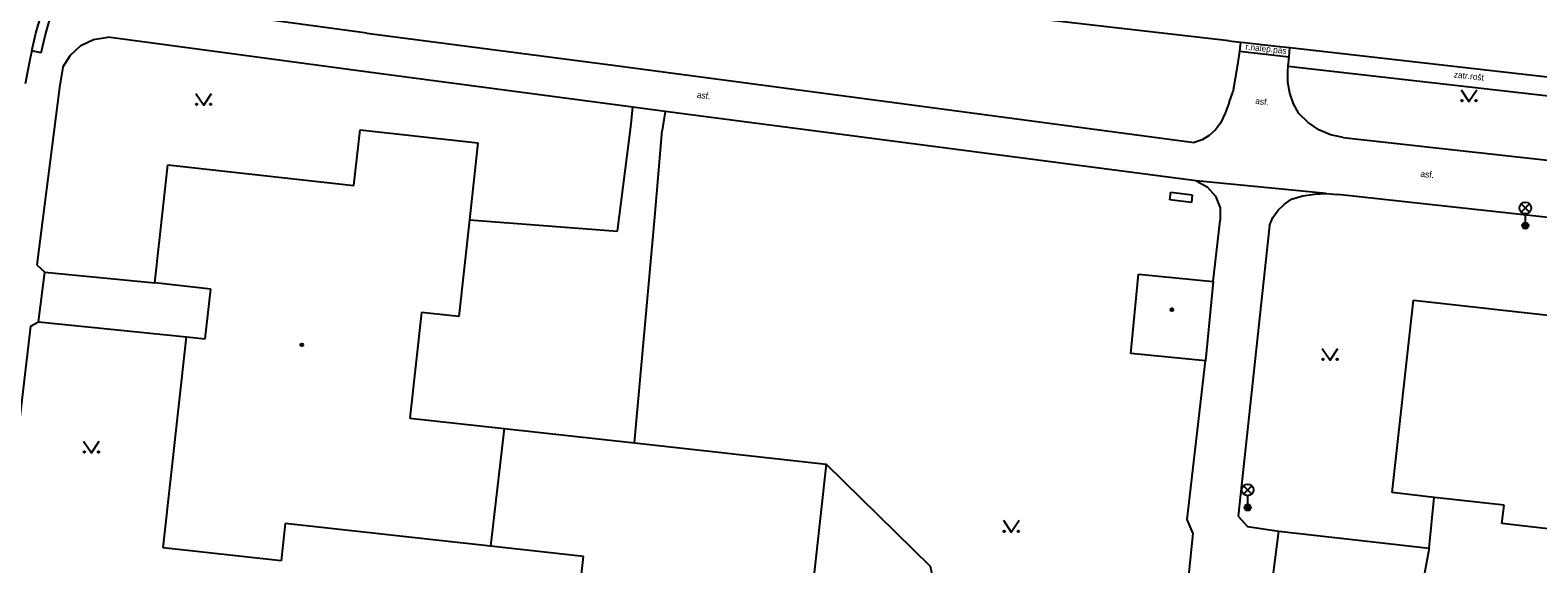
# Model space of a CAD drawing. Extents: x -595546 to -593986, y -1160845 to -1159202.
# Drawn here: x -594289.5 to -594192.9, y -1160378.6 to -1160344.4 of the extents above; entities that cross this region are included whole.
import ezdxf

# ---------------------------------------------------------------- set-up
doc = ezdxf.new("R2010")
doc.units = 0
for name, color, linetype in [('Level 33', 7, 'Continuous'), ('Level 36', 7, 'Continuous'), ('Level 39', 7, 'Continuous'), ('silnoproud - povrch.  znaky a  RIS  skut. velikost', 7, 'Continuous'), ('Specificka linie pasportu komunikaci', 7, 'Continuous'), ('TM - budovy zdene_ betonove - VP', 7, 'Continuous'), ('TM - chodniky - VP', 7, 'Continuous'), ('TM - komunikace - VP', 7, 'Continuous'), ('TM - pomocna konstrukcni linie', 7, 'Continuous'), ('TM - popis povrchu', 7, 'Continuous'), ('TM - poznamka', 7, 'Continuous'), ('TM - rozhrani mezi zpev. plochami mezi sebou - VP', 7, 'Continuous'), ('TM - rozhrani ploch obecne - VP', 7, 'Continuous')]:
    doc.layers.add(name, color=color, linetype=linetype)

msp = doc.modelspace()

# ---------------------------------------------------------------- linework, layer by layer
at = {"layer": 'Level 33'}
for p, q in [((-594193.975, -1160356.05), (-594193.445, -1160355.52)), ((-594193.975, -1160355.52), (-594193.445, -1160356.05)), ((-594193.71, -1160356.16), (-594193.71, -1160356.91)), ((-594211.755, -1160374.09), (-594211.225, -1160373.56)), ((-594211.755, -1160373.56), (-594211.225, -1160374.09)), ((-594211.49, -1160374.2), (-594211.49, -1160374.95))]:
    msp.add_line(p, q, dxfattribs=at)
for centre, radius in [((-594193.71, -1160355.785), 0.375), ((-594193.71, -1160356.91), 0.2), ((-594193.71, -1160356.91), 0.145), ((-594193.71, -1160356.91), 0.0876), ((-594211.49, -1160373.825), 0.375), ((-594211.49, -1160374.95), 0.2), ((-594211.49, -1160374.95), 0.145), ((-594211.49, -1160374.95), 0.0876)]:
    msp.add_circle(centre, radius, dxfattribs=at)
at = {"layer": 'Level 36'}
for points in [[(-594197.82, -1160348.22), (-594197.32, -1160348.97), (-594196.82, -1160348.22)], [(-594278.84, -1160348.45), (-594278.34, -1160349.2), (-594277.84, -1160348.45)], [(-594206.71, -1160364.77), (-594206.21, -1160365.52), (-594205.71, -1160364.77)], [(-594286.03, -1160370.7), (-594285.53, -1160371.45), (-594285.03, -1160370.7)], [(-594227.13, -1160375.77), (-594226.63, -1160376.52), (-594226.13, -1160375.77)]]:
    msp.add_lwpolyline(points, dxfattribs=at)
for centre in [(-594278.79, -1160349.15), (-594277.891, -1160349.15), (-594197.77, -1160348.92), (-594196.871, -1160348.92), (-594206.66, -1160365.47), (-594205.761, -1160365.47), (-594285.98, -1160371.4), (-594285.081, -1160371.4), (-594227.08, -1160376.47), (-594226.181, -1160376.47)]:
    msp.add_circle(centre, 0.05, dxfattribs=at)
at = {"layer": 'Level 39'}
for centre, radius in [((-594216.34, -1160362.29), 0.09), ((-594216.34, -1160362.29), 0.0398), ((-594272.06, -1160364.54), 0.09), ((-594272.06, -1160364.54), 0.0398)]:
    msp.add_circle(centre, radius, dxfattribs=at)
at = {"layer": 'silnoproud - povrch.  znaky a  RIS  skut. velikost'}
for points in [[(-594216.48, -1160355.27), (-594216.42, -1160354.78)], [(-594216.42, -1160354.78), (-594215.04, -1160354.94)], [(-594215.04, -1160354.94), (-594215.09, -1160355.43)], [(-594215.09, -1160355.43), (-594216.48, -1160355.27)]]:
    msp.add_lwpolyline(points, dxfattribs=at)
at = {"layer": 'Specificka linie pasportu komunikaci'}
for points in [[(-594248.79, -1160349.61), (-594250.86, -1160349.33)], [(-594206.46, -1160354.86), (-594214.78, -1160354.05)], [(-594288.93, -1160363.06), (-594288.51, -1160359.88)]]:
    msp.add_lwpolyline(points, dxfattribs=at)
at = {"layer": 'TM - budovy zdene_ betonove - VP'}
for points in [[(-594268.72, -1160354.35), (-594268.32, -1160350.77)], [(-594268.32, -1160350.77), (-594260.78, -1160351.61)], [(-594260.78, -1160351.61), (-594261.33, -1160356.55)], [(-594281.47, -1160360.58), (-594280.64, -1160353.03)], [(-594280.64, -1160353.03), (-594268.72, -1160354.35)], [(-594261.33, -1160356.55), (-594262.01, -1160362.72)], [(-594277.89, -1160360.97), (-594281.47, -1160360.58)], [(-594218.98, -1160365.09), (-594218.48, -1160360.02)], [(-594218.48, -1160360.02), (-594213.7, -1160360.49)], [(-594213.7, -1160360.49), (-594214.2, -1160365.56)], [(-594278.25, -1160364.16), (-594277.89, -1160360.97)], [(-594202.23, -1160374), (-594200.86, -1160361.69)], [(-594200.86, -1160361.69), (-594190.91, -1160362.79)], [(-594264.4, -1160362.46), (-594265.14, -1160369.23)], [(-594262.01, -1160362.72), (-594264.4, -1160362.46)], [(-594280.93, -1160377.53), (-594279.44, -1160364.02)], [(-594279.44, -1160364.02), (-594278.25, -1160364.16)], [(-594214.2, -1160365.56), (-594218.98, -1160365.09)], [(-594265.14, -1160369.23), (-594259.11, -1160369.89)], [(-594259.11, -1160369.89), (-594259.98, -1160377.43)], [(-594259.11, -1160369.89), (-594250.76, -1160370.81)], [(-594250.76, -1160370.81), (-594238.49, -1160372.17)], [(-594238.49, -1160372.17), (-594240.07, -1160386.47)], [(-594199.54, -1160374.31), (-594202.23, -1160374)], [(-594195.07, -1160374.8), (-594199.54, -1160374.31)], [(-594195.22, -1160375.98), (-594195.07, -1160374.8)], [(-594273.12, -1160375.98), (-594273.39, -1160378.36)], [(-594259.98, -1160377.43), (-594273.12, -1160375.98)], [(-594187.66, -1160376.84), (-594195.22, -1160375.98)], [(-594273.39, -1160378.36), (-594280.93, -1160377.53)], [(-594254.02, -1160378.09), (-594259.98, -1160377.43)], [(-594254.76, -1160384.85), (-594254.02, -1160378.09)]]:
    msp.add_lwpolyline(points, dxfattribs=at)
at = {"layer": 'TM - chodniky - VP'}
for points in [[(-594267.9, -1160344.59), (-594277.18, -1160343.34)], [(-594286.88, -1160346), (-594286.21, -1160345.39)], [(-594286.21, -1160345.39), (-594285.39, -1160345), (-594284.49, -1160344.86)], [(-594250.86, -1160349.33), (-594267.63, -1160347.12), (-594284.49, -1160344.86)], [(-594267.9, -1160344.59), (-594252.3, -1160346.62), (-594232.68, -1160349.23), (-594214.92, -1160351.59)], [(-594211.94, -1160345.16), (-594212.01, -1160345.75)], [(-594287.36, -1160346.77), (-594286.88, -1160346)], [(-594212.01, -1160345.75), (-594212.13, -1160346.62), (-594212.28, -1160347.49), (-594212.45, -1160348.36)], [(-594208.91, -1160347), (-594208.89, -1160346.7), (-594208.84, -1160346.1), (-594208.78, -1160345.52)], [(-594287.36, -1160346.77), (-594287.57, -1160348.07)], [(-594208.21, -1160349.74), (-594208.56, -1160349.11), (-594208.8, -1160348.43), (-594208.91, -1160347.72), (-594208.91, -1160347)], [(-594287.57, -1160348.07), (-594289.02, -1160359.43)], [(-594212.67, -1160349.04), (-594212.45, -1160348.36)], [(-594251, -1160350.59), (-594250.86, -1160349.33)], [(-594212.67, -1160349.04), (-594212.93, -1160349.71), (-594213.23, -1160350.36)], [(-594214.78, -1160354.05), (-594231.95, -1160351.81), (-594248.79, -1160349.61), (-594248.99, -1160350.83)], [(-594205.38, -1160351.27), (-594206.18, -1160351.09), (-594206.94, -1160350.77), (-594207.62, -1160350.32), (-594208.21, -1160349.74)], [(-594251.84, -1160357.26), (-594251, -1160350.59)], [(-594249.45, -1160356.38), (-594248.99, -1160350.83)], [(-594213.23, -1160350.36), (-594213.55, -1160350.79), (-594213.95, -1160351.15), (-594214.41, -1160351.42), (-594214.92, -1160351.59)], [(-594205.38, -1160351.27), (-594188.63, -1160353.12)], [(-594214.78, -1160354.05), (-594214.08, -1160354.43), (-594213.55, -1160355.03), (-594213.26, -1160355.78), (-594213.25, -1160356.58)], [(-594208.68, -1160355.21), (-594207.95, -1160355.01)], [(-594207.95, -1160355.01), (-594207.21, -1160354.89)], [(-594207.21, -1160354.89), (-594206.46, -1160354.86), (-594205.71, -1160354.92)], [(-594190.3, -1160356.61), (-594205.71, -1160354.92)], [(-594210.1, -1160356.91), (-594209.87, -1160356.4), (-594209.54, -1160355.93), (-594209.14, -1160355.53), (-594208.68, -1160355.21)], [(-594261.33, -1160356.55), (-594251.84, -1160357.26)], [(-594250.76, -1160370.81), (-594249.45, -1160356.38)], [(-594213.7, -1160360.49), (-594213.25, -1160356.58)], [(-594210.1, -1160356.91), (-594212.09, -1160375.5)], [(-594289.02, -1160359.43), (-594288.51, -1160359.88)], [(-594288.51, -1160359.88), (-594281.47, -1160360.58)], [(-594289.44, -1160363.35), (-594291.16, -1160378.11)], [(-594289.44, -1160363.35), (-594288.93, -1160363.06)], [(-594288.93, -1160363.06), (-594279.44, -1160364.02)], [(-594215.37, -1160375.71), (-594214.2, -1160365.56)], [(-594199.86, -1160377.55), (-594199.54, -1160374.31)], [(-594214.98, -1160376.62), (-594215.37, -1160375.71)], [(-594212.09, -1160375.5), (-594211.49, -1160376.17)], [(-594211.49, -1160376.17), (-594209.5, -1160376.47)], [(-594216.86, -1160394.94), (-594214.98, -1160376.62)], [(-594209.5, -1160376.47), (-594199.86, -1160377.55)]]:
    msp.add_lwpolyline(points, dxfattribs=at)
at = {"layer": 'TM - komunikace - VP'}
for points in [[(-594289.35, -1160345.72), (-594289.09, -1160344.6), (-594288.77, -1160343.5), (-594288.39, -1160342.42)], [(-594212.69, -1160345.08), (-594230.93, -1160342.99)], [(-594212.69, -1160345.08), (-594211.94, -1160345.16), (-594211.7, -1160345.19), (-594209.65, -1160345.42), (-594208.78, -1160345.52)], [(-594289.45, -1160346.2), (-594289.77, -1160347.83)], [(-594289.35, -1160345.72), (-594289.45, -1160346.2)], [(-594208.78, -1160345.52), (-594184.8, -1160348.25)]]:
    msp.add_lwpolyline(points, dxfattribs=at)
at = {"layer": 'TM - pomocna konstrukcni linie'}
msp.add_lwpolyline([(-594230.3, -1160385.7), (-594231.81, -1160378.73), (-594238.49, -1160372.17)], dxfattribs=at)
at = {"layer": 'TM - rozhrani mezi zpev. plochami mezi sebou - VP'}
for points in [[(-594288.5, -1160344.77), (-594288.19, -1160343.69)], [(-594288.76, -1160345.85), (-594288.5, -1160344.77)], [(-594288.76, -1160345.85), (-594289.35, -1160345.72)], [(-594212.01, -1160345.75), (-594208.84, -1160346.1)]]:
    msp.add_lwpolyline(points, dxfattribs=at)
at = {"layer": 'TM - rozhrani ploch obecne - VP'}
for points in [[(-594208.89, -1160346.7), (-594186.41, -1160349.27)], [(-594209.84, -1160379.14), (-594209.5, -1160376.47)], [(-594199.86, -1160377.55), (-594200.37, -1160380.29)]]:
    msp.add_lwpolyline(points, dxfattribs=at)

# ---------------------------------------------------------------- texts
at = {"layer": 'TM - popis povrchu'}
for s, rotation, p in [('r.nalep.pás', 354, (-594211.65, -1160345.65)), ('asf.', 352.67472, (-594246.78, -1160348.72)), ('asf.', 353.57596, (-594211.02, -1160349.12)), ('asf.', 353.67504, (-594200.44, -1160353.78))]:
    msp.add_text(s, height=0.4, rotation=rotation, dxfattribs=at).set_placement(p)
at = {"layer": 'TM - poznamka'}
msp.add_text('zatr.rošt', height=0.4, rotation=353.79943, dxfattribs=at).set_placement((-594198.3, -1160347.43))

doc.saveas('drawing.dxf')
